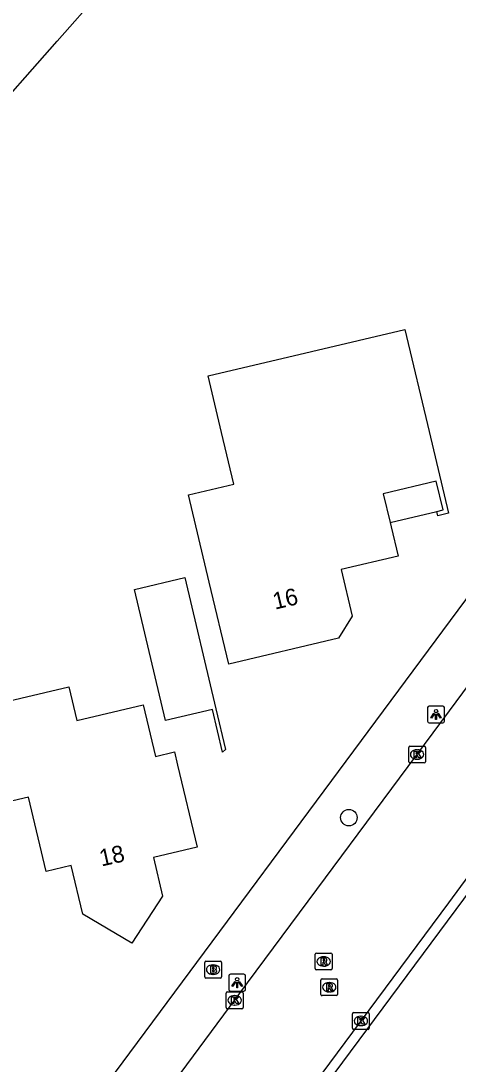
# Model space of a CAD drawing. Extents: x 157663 to 158496, y 379212 to 380934.
# Drawn here: x 158093.6 to 158119.6, y 380581.3 to 380643.2 of the extents above; entities that cross this region are included whole.
import ezdxf

# ---------------------------------------------------------------- set-up
doc = ezdxf.new("R2010")
doc.units = 0
for name, color, linetype in [('IMGEO_Boom', 7, 'Continuous'), ('IMGEO_Brandkraan', 7, 'Continuous'), ('IMGEO_Groenvoorziening', 7, 'Continuous'), ('IMGEO_Kolk', 7, 'Continuous'), ('IMGEO_Lichtpunt', 7, 'Continuous'), ('IMGEO_Pand', 7, 'Continuous'), ('IMGEO_Pand_nummerreeks', 7, 'Continuous'), ('IMGEO_Pand_overbouw', 7, 'Continuous'), ('IMGEO_Rijbaan_lokaal_open', 7, 'Continuous'), ('IMGEO_Rioolput', 7, 'Continuous'), ('IMGEO_Voetpad_open', 7, 'Continuous')]:
    doc.layers.add(name, color=color, linetype=linetype)

msp = doc.modelspace()

# ---------------------------------------------------------------- linework, layer by layer
at = {"layer": 'IMGEO_Boom'}
msp.add_circle((158113.1, 380595.913), 0.489, dxfattribs=at)
at = {"layer": 'IMGEO_Brandkraan'}
for p, q in [((158104.536, 380586.462), (158104.536, 380587.314)), ((158104.611, 380587.388), (158105.463, 380587.388)), ((158105.537, 380587.314), (158105.537, 380586.462)), ((158105.047, 380586.608), (158105.022, 380586.608)), ((158105.024, 380587.168), (158105.049, 380587.168)), ((158105.463, 380586.388), (158104.611, 380586.388))]:
    msp.add_line(p, q, dxfattribs=at)
for points in [[(158104.536, 380586.462), (158104.536, 380587.314)], [(158104.611, 380587.388), (158105.463, 380587.388)], [(158105.537, 380587.314), (158105.537, 380586.462)], [(158104.884, 380587.088), (158104.884, 380586.688), (158105.097, 380586.688)], [(158105.115, 380587.088), (158104.884, 380587.088)], [(158105.063, 380587.007), (158105.009, 380587.007), (158105.009, 380586.931)], [(158105.009, 380586.931), (158105.062, 380586.931)], [(158105.071, 380586.855), (158105.009, 380586.855), (158105.009, 380586.774)], [(158105.009, 380586.774), (158105.071, 380586.774)], [(158105.463, 380586.388), (158104.611, 380586.388)]]:
    msp.add_lwpolyline(points, dxfattribs=at)
for centre, radius, start, end in [((158104.613, 380587.312), 0.0765, 91.55205, 178.44795), ((158104.613, 380587.312), 0.0765, 91.55205, 178.44795), ((158105.461, 380587.312), 0.0765, 1.55205, 88.44795), ((158105.461, 380587.312), 0.0765, 1.55205, 88.44795), ((158105.064, 380586.969), 0.0379, 267.82845, 90.93552), ((158105.072, 380586.814), 0.0404, 269.87594, 90.50774), ((158105.103, 380586.939), 0.251, 268.66757, 293.53466), ((158105.119, 380586.943), 0.145, 59.4692, 91.53667), ((158105.144, 380586.99), 0.0922, 285.51372, 58.15012), ((158105.149, 380586.798), 0.105, 301.31148, 78.98903), ((158104.613, 380586.464), 0.0765, 181.55205, 268.44795), ((158104.613, 380586.464), 0.0765, 181.55205, 268.44795), ((158105.461, 380586.464), 0.0765, 271.55205, 358.44795), ((158105.461, 380586.464), 0.0765, 271.55205, 358.44795)]:
    msp.add_arc(centre, radius, start, end, dxfattribs=at)
for centre, major_axis, ratio, start_param, end_param in [((158105.023, 380586.888), (-0.387, 0.002), 0.722429, 4.712389, 7.853982), ((158105.048, 380586.888), (-0.39, 0.002), 0.717154, 1.570796, 4.712389)]:
    msp.add_ellipse(centre, major_axis=major_axis, ratio=ratio, start_param=start_param, end_param=end_param, dxfattribs=at)
at = {"layer": 'IMGEO_Groenvoorziening'}
msp.add_lwpolyline([(158081.679, 380625.841), (158082.153, 380626.576), (158095.774, 380642.02), (158103.444, 380650.712), (158111.056, 380652.574), (158111.245, 380652.671)], dxfattribs=at)
at = {"layer": 'IMGEO_Kolk'}
for p, q in [((158116.655, 380599.235), (158116.655, 380600.087)), ((158116.73, 380600.161), (158117.582, 380600.161)), ((158117.143, 380599.941), (158117.168, 380599.941)), ((158117.656, 380600.087), (158117.656, 380599.235)), ((158117.582, 380599.161), (158116.73, 380599.161)), ((158117.166, 380599.381), (158117.141, 380599.381)), ((158105.817, 380584.642), (158105.817, 380585.494)), ((158105.892, 380585.568), (158106.744, 380585.568)), ((158106.305, 380585.348), (158106.33, 380585.348)), ((158106.818, 380585.494), (158106.818, 380584.642)), ((158106.328, 380584.788), (158106.303, 380584.788)), ((158106.744, 380584.568), (158105.892, 380584.568)), ((158113.313, 380583.415), (158113.313, 380584.267)), ((158113.388, 380584.341), (158114.24, 380584.341)), ((158113.801, 380584.121), (158113.826, 380584.121)), ((158114.314, 380584.267), (158114.314, 380583.415)), ((158113.824, 380583.561), (158113.799, 380583.561)), ((158114.24, 380583.341), (158113.388, 380583.341))]:
    msp.add_line(p, q, dxfattribs=at)
for points in [[(158116.655, 380599.235), (158116.655, 380600.087)], [(158116.73, 380600.161), (158117.582, 380600.161)], [(158116.976, 380599.861), (158117.099, 380599.861), (158117.099, 380599.71), (158117.229, 380599.861), (158117.393, 380599.861), (158117.247, 380599.71), (158117.4, 380599.461), (158117.248, 380599.461), (158117.163, 380599.625), (158117.099, 380599.558), (158117.099, 380599.461), (158116.976, 380599.461), (158116.976, 380599.861)], [(158117.656, 380600.087), (158117.656, 380599.235)], [(158117.582, 380599.161), (158116.73, 380599.161)], [(158105.817, 380584.642), (158105.817, 380585.494)], [(158105.892, 380585.568), (158106.744, 380585.568)], [(158106.818, 380585.494), (158106.818, 380584.642)], [(158106.138, 380585.268), (158106.261, 380585.268), (158106.261, 380585.117), (158106.391, 380585.268), (158106.555, 380585.268), (158106.409, 380585.117), (158106.562, 380584.868), (158106.41, 380584.868), (158106.325, 380585.032), (158106.261, 380584.965), (158106.261, 380584.868), (158106.138, 380584.868), (158106.138, 380585.268)], [(158106.744, 380584.568), (158105.892, 380584.568)], [(158113.313, 380583.415), (158113.313, 380584.267)], [(158113.388, 380584.341), (158114.24, 380584.341)], [(158114.314, 380584.267), (158114.314, 380583.415)], [(158113.634, 380584.041), (158113.757, 380584.041), (158113.757, 380583.89), (158113.887, 380584.041), (158114.051, 380584.041), (158113.905, 380583.89), (158114.058, 380583.641), (158113.906, 380583.641), (158113.821, 380583.805), (158113.757, 380583.738), (158113.757, 380583.641), (158113.634, 380583.641), (158113.634, 380584.041)], [(158114.24, 380583.341), (158113.388, 380583.341)]]:
    msp.add_lwpolyline(points, dxfattribs=at)
for centre, start, end in [((158116.732, 380600.085), 91.55205, 178.44795), ((158116.732, 380600.085), 91.55205, 178.44795), ((158117.58, 380600.085), 1.55205, 88.44795), ((158117.58, 380600.085), 1.55205, 88.44795), ((158116.732, 380599.237), 181.55205, 268.44795), ((158116.732, 380599.237), 181.55205, 268.44795), ((158117.58, 380599.237), 271.55205, 358.44795), ((158117.58, 380599.237), 271.55205, 358.44795), ((158105.894, 380585.492), 91.55205, 178.44795), ((158105.894, 380585.492), 91.55205, 178.44795), ((158106.742, 380585.492), 1.55205, 88.44795), ((158106.742, 380585.492), 1.55205, 88.44795), ((158105.894, 380584.644), 181.55205, 268.44795), ((158105.894, 380584.644), 181.55205, 268.44795), ((158106.742, 380584.644), 271.55205, 358.44795), ((158106.742, 380584.644), 271.55205, 358.44795), ((158113.39, 380584.265), 91.55205, 178.44795), ((158113.39, 380584.265), 91.55205, 178.44795), ((158114.238, 380584.265), 1.55205, 88.44795), ((158114.238, 380584.265), 1.55205, 88.44795), ((158113.39, 380583.417), 181.55205, 268.44795), ((158113.39, 380583.417), 181.55205, 268.44795), ((158114.238, 380583.417), 271.55205, 358.44795), ((158114.238, 380583.417), 271.55205, 358.44795)]:
    msp.add_arc(centre, 0.0765, start, end, dxfattribs=at)
for centre, major_axis, ratio, start_param, end_param in [((158117.142, 380599.661), (-0.387, 0.002), 0.722429, 4.712389, 7.853982), ((158117.167, 380599.661), (-0.39, 0.002), 0.717154, 1.570796, 4.712389), ((158106.304, 380585.068), (-0.387, 0.002), 0.722429, 4.712389, 7.853982), ((158106.329, 380585.068), (-0.39, 0.002), 0.717154, 1.570796, 4.712389), ((158113.8, 380583.841), (-0.387, 0.002), 0.722429, 4.712389, 7.853982), ((158113.825, 380583.841), (-0.39, 0.002), 0.717154, 1.570796, 4.712389)]:
    msp.add_ellipse(centre, major_axis=major_axis, ratio=ratio, start_param=start_param, end_param=end_param, dxfattribs=at)
at = {"layer": 'IMGEO_Lichtpunt'}
for p, q in [((158117.78, 380602.445), (158117.78, 380601.638)), ((158117.78, 380602.445), (158117.78, 380601.638)), ((158118.682, 380602.54), (158117.874, 380602.54)), ((158118.682, 380602.54), (158117.874, 380602.54)), ((158118.776, 380601.638), (158118.776, 380602.445)), ((158118.776, 380601.638), (158118.776, 380602.445)), ((158117.874, 380601.544), (158118.682, 380601.544)), ((158117.874, 380601.544), (158118.682, 380601.544)), ((158106.869, 380586.615), (158106.061, 380586.615)), ((158106.869, 380586.615), (158106.061, 380586.615)), ((158105.967, 380586.52), (158105.967, 380585.713)), ((158105.967, 380586.52), (158105.967, 380585.713)), ((158106.963, 380585.713), (158106.963, 380586.52)), ((158106.963, 380585.713), (158106.963, 380586.52)), ((158106.061, 380585.619), (158106.869, 380585.619)), ((158106.061, 380585.619), (158106.869, 380585.619))]:
    msp.add_line(p, q, dxfattribs=at)
for points in [[(158118.154, 380602.109), (158118.193, 380602.081), (158118.005, 380601.819), (158117.967, 380601.846), (158118.154, 380602.109)], [(158118.256, 380602.061), (158118.303, 380602.061), (158118.303, 380601.739), (158118.256, 380601.739), (158118.256, 380602.061)], [(158118.366, 380602.081), (158118.404, 380602.108), (158118.591, 380601.846), (158118.552, 380601.818), (158118.366, 380602.081)], [(158106.341, 380586.184), (158106.38, 380586.156), (158106.192, 380585.894), (158106.154, 380585.921), (158106.341, 380586.184)], [(158106.443, 380586.136), (158106.49, 380586.136), (158106.49, 380585.814), (158106.443, 380585.814), (158106.443, 380586.136)], [(158106.553, 380586.156), (158106.591, 380586.183), (158106.778, 380585.921), (158106.739, 380585.893), (158106.553, 380586.156)]]:
    msp.add_lwpolyline(points, dxfattribs=at)
for centre in [(158118.279, 380602.243), (158106.466, 380586.318)]:
    msp.add_circle(centre, 0.0994, dxfattribs=at)
for centre, start, end in [((158117.874, 380602.445), 90, 180), ((158117.874, 380602.445), 90, 180), ((158118.682, 380602.445), 0, 90), ((158118.682, 380602.445), 0, 90), ((158117.874, 380601.638), 180, 270), ((158117.874, 380601.638), 180, 270), ((158118.682, 380601.638), 270, 0), ((158118.682, 380601.638), 270, 360), ((158106.061, 380586.52), 90, 180), ((158106.061, 380586.52), 90, 180), ((158106.869, 380586.52), 0, 90), ((158106.869, 380586.52), 0, 90), ((158106.061, 380585.713), 180, 270), ((158106.061, 380585.713), 180, 270), ((158106.869, 380585.713), 270, 0), ((158106.869, 380585.713), 270, 360)]:
    msp.add_arc(centre, 0.0946, start, end, dxfattribs=at)
at = {"layer": 'IMGEO_Pand'}
for points in [[(158104.808, 380609.886), (158103.578, 380615.082), (158106.263, 380615.717), (158105.537, 380618.782), (158104.741, 380622.141), (158110.886, 380623.595), (158116.43, 380624.907), (158117.864, 380618.85), (158119.016, 380613.984), (158118.394, 380613.836), (158118.332, 380614.1), (158118.693, 380614.186), (158118.29, 380615.889), (158115.138, 380615.143), (158115.548, 380613.441), (158115.55, 380613.431), (158115.611, 380613.178), (158116.021, 380611.447), (158112.643, 380610.647), (158113.298, 380607.885), (158112.481, 380606.562), (158105.961, 380605.02), (158104.808, 380609.886)], [(158100.359, 380609.456), (158103.347, 380610.164), (158105.19, 380602.383), (158105.764, 380599.958), (158105.593, 380599.797), (158104.992, 380602.336), (158102.202, 380601.675), (158100.359, 380609.456)], [(158094.076, 380597.13), (158092.117, 380596.666), (158091.103, 380600.949), (158092.168, 380602.674), (158096.458, 380603.69), (158096.935, 380601.676), (158100.879, 380602.61), (158101.605, 380599.543), (158102.742, 380599.812), (158102.928, 380599.028), (158104.08, 380594.162), (158101.492, 380593.549), (158102.039, 380591.243), (158100.2, 380588.465), (158097.295, 380590.178), (158096.61, 380593.067), (158095.121, 380592.714), (158094.076, 380597.13)]]:
    msp.add_lwpolyline(points, dxfattribs=at)
at = {"layer": 'IMGEO_Pand_overbouw'}
msp.add_lwpolyline([(158118.29, 380615.889), (158115.138, 380615.143), (158115.548, 380613.441), (158118.332, 380614.1), (158118.693, 380614.186)], close=True, dxfattribs=at)
at = {"layer": 'IMGEO_Rijbaan_lokaal_open'}
for points in [[(158085.035, 380556.423), (158094.943, 380569.745), (158098.128, 380574.013), (158107.086, 380586.099), (158111.202, 380591.638), (158119.072, 380602.259), (158123.165, 380607.755), (158135.53, 380624.378)], [(158140.435, 380619.693), (158132.676, 380609.174), (158129.96, 380605.535), (158121.722, 380594.507), (158119.02, 380590.852), (158110.981, 380580.03), (158107.373, 380575.162), (158100.542, 380565.978), (158098.266, 380562.93), (158089.025, 380550.498)]]:
    msp.add_lwpolyline(points, dxfattribs=at)
at = {"layer": 'IMGEO_Rioolput'}
for p, q in [((158111.18, 380587.874), (158112.032, 380587.874)), ((158111.105, 380586.948), (158111.105, 380587.8)), ((158111.593, 380587.654), (158111.618, 380587.654)), ((158112.106, 380587.8), (158112.106, 380586.948)), ((158112.032, 380586.874), (158111.18, 380586.874)), ((158111.616, 380587.094), (158111.591, 380587.094)), ((158111.433, 380585.417), (158111.433, 380586.269)), ((158111.508, 380586.343), (158112.36, 380586.343)), ((158111.921, 380586.123), (158111.946, 380586.123)), ((158112.434, 380586.269), (158112.434, 380585.417)), ((158112.36, 380585.343), (158111.508, 380585.343)), ((158111.944, 380585.563), (158111.919, 380585.563))]:
    msp.add_line(p, q, dxfattribs=at)
for points in [[(158111.18, 380587.874), (158112.032, 380587.874)], [(158111.105, 380586.948), (158111.105, 380587.8)], [(158111.694, 380587.572), (158111.442, 380587.574), (158111.442, 380587.174)], [(158111.442, 380587.174), (158111.566, 380587.174), (158111.566, 380587.336), (158111.577, 380587.336)], [(158111.62, 380587.493), (158111.566, 380587.493), (158111.566, 380587.412)], [(158111.566, 380587.412), (158111.618, 380587.412)], [(158111.624, 380587.307), (158111.695, 380587.174), (158111.835, 380587.174), (158111.77, 380587.3)], [(158112.106, 380587.8), (158112.106, 380586.948)], [(158112.032, 380586.874), (158111.18, 380586.874)], [(158111.433, 380585.417), (158111.433, 380586.269)], [(158111.508, 380586.343), (158112.36, 380586.343)], [(158112.022, 380586.041), (158111.77, 380586.043), (158111.77, 380585.643)], [(158111.948, 380585.962), (158111.894, 380585.962), (158111.894, 380585.881)], [(158112.434, 380586.269), (158112.434, 380585.417)], [(158112.36, 380585.343), (158111.508, 380585.343)], [(158111.77, 380585.643), (158111.894, 380585.643), (158111.894, 380585.805), (158111.905, 380585.805)], [(158111.894, 380585.881), (158111.946, 380585.881)], [(158111.952, 380585.776), (158112.023, 380585.643), (158112.163, 380585.643), (158112.098, 380585.769)]]:
    msp.add_lwpolyline(points, dxfattribs=at)
for centre, radius, start, end in [((158111.182, 380587.798), 0.0765, 91.55205, 178.44795), ((158111.182, 380587.798), 0.0765, 91.55205, 178.44795), ((158112.03, 380587.798), 0.0765, 1.55205, 88.44795), ((158112.03, 380587.798), 0.0765, 1.55205, 88.44795), ((158111.576, 380587.283), 0.0533, 26.02933, 88.69889), ((158111.602, 380587.601), 0.19, 274.7715, 282.96867), ((158111.626, 380587.397), 0.0964, 77.00612, 93.18647), ((158111.64, 380587.454), 0.0378, 276.66336, 79.67722), ((158111.693, 380587.462), 0.109, 350.36119, 89.41601), ((158111.691, 380587.462), 0.112, 277.58423, 350.98172), ((158111.675, 380587.247), 0.108, 29.51342, 73.79051), ((158111.182, 380586.95), 0.0765, 181.55205, 268.44795), ((158111.182, 380586.95), 0.0765, 181.55205, 268.44795), ((158112.03, 380586.95), 0.0765, 271.55205, 358.44795), ((158112.03, 380586.95), 0.0765, 271.55205, 358.44795), ((158111.51, 380586.267), 0.0765, 91.55205, 178.44795), ((158111.51, 380586.267), 0.0765, 91.55205, 178.44795), ((158111.954, 380585.866), 0.0964, 77.00612, 93.18647), ((158111.968, 380585.923), 0.0378, 276.66336, 79.67722), ((158112.021, 380585.931), 0.109, 350.36119, 89.41601), ((158112.358, 380586.267), 0.0765, 1.55205, 88.44795), ((158112.358, 380586.267), 0.0765, 1.55205, 88.44795), ((158111.51, 380585.419), 0.0765, 181.55205, 268.44795), ((158111.51, 380585.419), 0.0765, 181.55205, 268.44795), ((158111.904, 380585.752), 0.0533, 26.02933, 88.69889), ((158111.93, 380586.07), 0.19, 274.7715, 282.96867), ((158112.019, 380585.931), 0.112, 277.58423, 350.98172), ((158112.003, 380585.716), 0.108, 29.51342, 73.79051), ((158112.358, 380585.419), 0.0765, 271.55205, 358.44795), ((158112.358, 380585.419), 0.0765, 271.55205, 358.44795)]:
    msp.add_arc(centre, radius, start, end, dxfattribs=at)
for centre, major_axis, ratio, start_param, end_param in [((158111.592, 380587.374), (-0.387, 0.002), 0.722429, 4.712389, 7.853982), ((158111.617, 380587.374), (-0.39, 0.002), 0.717154, 1.570796, 4.712389), ((158111.92, 380585.843), (-0.387, 0.002), 0.722429, 4.712389, 7.853982), ((158111.945, 380585.843), (-0.39, 0.002), 0.717154, 1.570796, 4.712389)]:
    msp.add_ellipse(centre, major_axis=major_axis, ratio=ratio, start_param=start_param, end_param=end_param, dxfattribs=at)
at = {"layer": 'IMGEO_Voetpad_open'}
for points in [[(158131.522, 380624.317), (158084.588, 380561.116)], [(158090.13, 380550.967), (158140.58, 380618.873)]]:
    msp.add_lwpolyline(points, dxfattribs=at)

# ---------------------------------------------------------------- texts
at = {"layer": 'IMGEO_Pand_nummerreeks'}
for s, rotation, p in [('16', 13.32127, (158108.71, 380608.26)), ('18', 12.65279, (158098.401, 380593.009))]:
    msp.add_text(s, height=1, rotation=rotation, dxfattribs=at).set_placement(p)

doc.saveas('drawing.dxf')
